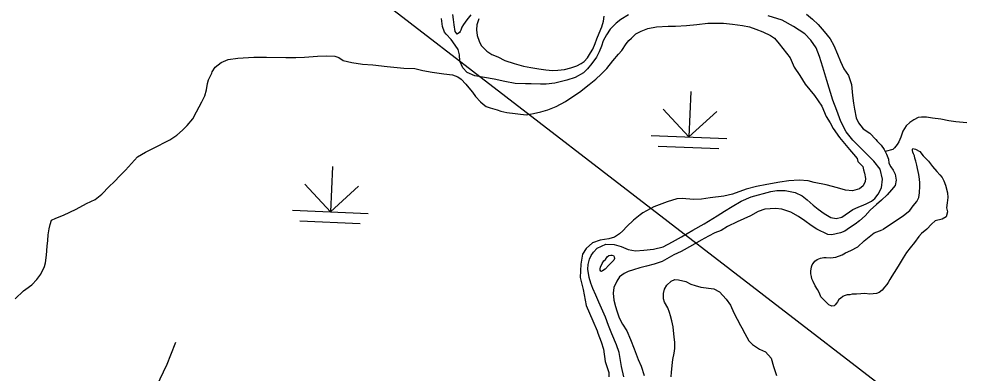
# Model space of a CAD drawing. Extents: x 1196286 to 1268366, y 2040822 to 2082115.
# Drawn here: x 1235560 to 1237894, y 2057809 to 2058686 of the extents above; entities that cross this region are included whole.
import ezdxf

# ---------------------------------------------------------------- set-up
doc = ezdxf.new("R2010")
doc.units = 0
for name, color, linetype in [('62', 7, 'Continuous'), ('Level 73', 7, 'Continuous'), ('Level 74', 7, 'Continuous'), ('Level 8', 7, 'Continuous')]:
    doc.layers.add(name, color=color, linetype=linetype)

msp = doc.modelspace()

# ---------------------------------------------------------------- linework, layer by layer
at = {"layer": '62'}
for points in [[(1237068.8, 2058696.1), (1237049.9, 2058684.5), (1237038.1, 2058674.9), (1237023.5, 2058660.2), (1237014.6, 2058646), (1237006.1, 2058631.2), (1237002.1, 2058618.1), (1236995.8, 2058604.3), (1236989.2, 2058591.3), (1236977.6, 2058574.9), (1236966.9, 2058562.4), (1236957.3, 2058552), (1236936.8, 2058540.8), (1236915.7, 2058533.7), (1236886.7, 2058526.4), (1236865.3, 2058523.8), (1236851.1, 2058524.1), (1236827.8, 2058524.9), (1236813.6, 2058524.8), (1236788.5, 2058526.1), (1236762.4, 2058530.7), (1236735.9, 2058536.9), (1236688.1, 2058544.6), (1236669.5, 2058553.3), (1236658.5, 2058564.4), (1236651.7, 2058580.7), (1236650.1, 2058596.9), (1236647, 2058609.8), (1236640.1, 2058620.8), (1236629.5, 2058635), (1236617.8, 2058648), (1236613.7, 2058652.6), (1236608.4, 2058667), (1236606.2, 2058687)], [(1236678.7, 2058696), (1236668.7, 2058683.5), (1236660.6, 2058671.6), (1236656.3, 2058664.9), (1236653.9, 2058657.8), (1236652.4, 2058654.4), (1236650.8, 2058652.2), (1236644.8, 2058648.2), (1236639.6, 2058654.3), (1236637.7, 2058670.9), (1236635.7, 2058684.5), (1236634.1, 2058696.9)], [(1236698.3, 2058685.9), (1236693.6, 2058671.3), (1236692.2, 2058658.9), (1236693.8, 2058644.6), (1236698.8, 2058630.9), (1236704.5, 2058619.9), (1236718.1, 2058606.1), (1236730.3, 2058597.6), (1236745.6, 2058591.6), (1236763, 2058583), (1236785.4, 2058575.4), (1236808.5, 2058568.9), (1236826.8, 2058565.6), (1236846.9, 2058562.1), (1236863.8, 2058559.9), (1236880.2, 2058558.1), (1236894.1, 2058558.6), (1236910.2, 2058560.1), (1236926.1, 2058564.3), (1236940.8, 2058569.7), (1236951.8, 2058575.5), (1236958.6, 2058580.6), (1236967.4, 2058589.1), (1236974.8, 2058601.3), (1236980.6, 2058611), (1236986.5, 2058625.2), (1236990.4, 2058636.4), (1236996.3, 2058650.6), (1237002.3, 2058666.2), (1237006.7, 2058680.1), (1237008.4, 2058692.1)], [(1237057.1, 2057800), (1237051.6, 2057825.6), (1237045.9, 2057860), (1237038.8, 2057878.6), (1237027.7, 2057906.2), (1237019.5, 2057926.7), (1237012.1, 2057947.2), (1237002, 2057970), (1236995.2, 2057984.4), (1236987.7, 2058002.2), (1236980.1, 2058018.5), (1236975.1, 2058031.4), (1236971.7, 2058045.8), (1236967.9, 2058066.6), (1236968.5, 2058077.5), (1236972.2, 2058090.9), (1236976.1, 2058100.3), (1236981.9, 2058108), (1236991.5, 2058118), (1237012.6, 2058128.1), (1237033.2, 2058127.3), (1237050.4, 2058122.5), (1237067.9, 2058115.3), (1237086.2, 2058112), (1237106.4, 2058113.4), (1237130.4, 2058115.6), (1237154.6, 2058121.9), (1237177.7, 2058134.2), (1237200, 2058146.5), (1237227.7, 2058162.5), (1237255.7, 2058178.2), (1237288, 2058198.6), (1237305.8, 2058209.5), (1237325.2, 2058221.1), (1237347.5, 2058234.2), (1237372.1, 2058245.4), (1237421.1, 2058258.3), (1237435.8, 2058260.7), (1237456, 2058261), (1237480.7, 2058256.4), (1237498.5, 2058248.1), (1237510.3, 2058238.1), (1237525.8, 2058225), (1237537.9, 2058214.6), (1237552.7, 2058204.2), (1237569, 2058194.4), (1237582.4, 2058191.9), (1237596.4, 2058195), (1237623.7, 2058214), (1237637, 2058219.4), (1237650.6, 2058225.2), (1237656.6, 2058227.7), (1237669.5, 2058234.6), (1237677.9, 2058241.5), (1237686.7, 2058251.5), (1237694.9, 2058267.5), (1237696.8, 2058289.3), (1237691.3, 2058313.5), (1237675.9, 2058333.4), (1237659.4, 2058349.9), (1237645.4, 2058363.7), (1237623.4, 2058385.2), (1237606.9, 2058406.2), (1237593.9, 2058431.7), (1237584, 2058459.3), (1237574, 2058484.7), (1237559.2, 2058533.6), (1237549.7, 2058566.1), (1237541.3, 2058592.6), (1237532.7, 2058613.8), (1237519.6, 2058632.9), (1237504.5, 2058649), (1237477.1, 2058666.9), (1237449, 2058682.5)], [(1237449, 2058682.5), (1237414.3, 2058693)], [(1237508.8, 2058697.1), (1237523.6, 2058684.7), (1237538, 2058671.7), (1237552.6, 2058654.8), (1237567.2, 2058636.5), (1237576.7, 2058619.7), (1237585.6, 2058598.1), (1237593.1, 2058580.3), (1237601.4, 2058562.1), (1237613, 2058545.3), (1237620.1, 2058523.7), (1237622.9, 2058496.2), (1237625.2, 2058477.3)], [(1237625.2, 2058477.3), (1237627.9, 2058462.2), (1237632.3, 2058441.1), (1237637.3, 2058428.2), (1237649, 2058413.3), (1237665.7, 2058402.8), (1237680.4, 2058387.1), (1237684, 2058383.2), (1237693.6, 2058373.2), (1237701.2, 2058362.2), (1237706.6, 2058350.8), (1237711.6, 2058338.7), (1237713, 2058328.8), (1237717.3, 2058319.7), (1237723.5, 2058311.3), (1237728.2, 2058301.5), (1237731.2, 2058286.7), (1237728, 2058273.6), (1237719.5, 2058262.9), (1237708.8, 2058249.9), (1237694.3, 2058236.7), (1237682.4, 2058226.4), (1237666.8, 2058212), (1237653.8, 2058198), (1237640, 2058185.9), (1237629.4, 2058177.8), (1237615.7, 2058168.3), (1237603.6, 2058160.3), (1237593, 2058156), (1237571.5, 2058151.5), (1237562.2, 2058151.7), (1237534.7, 2058165.4), (1237520.3, 2058174.7), (1237504.8, 2058186.3), (1237489.2, 2058196.8), (1237469.9, 2058207.3), (1237448.4, 2058214.9), (1237432.3, 2058216.4), (1237406, 2058214.6), (1237389.8, 2058209.3), (1237370.1, 2058198.4), (1237337.2, 2058183.3), (1237313.7, 2058172.1), (1237298.1, 2058161.9), (1237282.3, 2058155.8), (1237266.8, 2058147.8), (1237248.6, 2058137.7), (1237226.6, 2058125.3), (1237198.6, 2058110.1), (1237181.1, 2058101.4), (1237152, 2058085.4), (1237132.3, 2058078.7), (1237112.8, 2058073.8), (1237096.9, 2058069.6), (1237080.7, 2058064.7), (1237067.5, 2058060.1), (1237058.1, 2058055.7), (1237046.3, 2058047.3), (1237039.7, 2058036.5), (1237032.6, 2058020.5), (1237030.9, 2058007), (1237032, 2057989.7), (1237036.2, 2057974.2), (1237039.4, 2057962.8), (1237045.8, 2057945.8), (1237054.1, 2057930.5), (1237064.2, 2057913.4), (1237073.9, 2057891.8), (1237082.9, 2057869.4), (1237092.5, 2057842.9), (1237099.6, 2057826.6), (1237107, 2057803.5)], [(1237905.7, 2058428.4), (1237878.7, 2058430.8), (1237860.8, 2058433.1), (1237841.4, 2058437.2), (1237820.5, 2058440.3), (1237806.3, 2058442.5), (1237793.9, 2058442.7), (1237785.3, 2058441.4), (1237774.7, 2058435.9), (1237764.8, 2058429), (1237755.6, 2058420.9), (1237747.5, 2058407.5), (1237742.7, 2058393), (1237737.2, 2058381.8), (1237733.3, 2058374.7), (1237726.8, 2058366.2), (1237723, 2058362.5), (1237703.5, 2058357.5)], [(1237697, 2058164.4), (1237741, 2058193.6), (1237749.4, 2058199.1), (1237765, 2058211.6), (1237769.2, 2058217.5), (1237773.1, 2058223.1), (1237781.9, 2058233.8), (1237786.6, 2058243.9), (1237788.7, 2058255.1), (1237789.4, 2058271.3), (1237789.6, 2058280.3), (1237788.6, 2058289.3), (1237787, 2058300.3), (1237783.5, 2058315.8), (1237781.8, 2058323.7), (1237779.8, 2058333.5), (1237777.3, 2058341.1), (1237775.9, 2058346.4), (1237773.7, 2058351.7), (1237771.9, 2058355.5), (1237770.9, 2058360), (1237771.7, 2058363.4), (1237772.1, 2058364.9), (1237778.8, 2058363.3), (1237789.2, 2058357.4), (1237798, 2058347.1), (1237810.5, 2058333.3), (1237820.4, 2058320.7), (1237831.4, 2058308.4), (1237838.7, 2058300), (1237844.5, 2058293.1), (1237848.9, 2058284.7), (1237853.2, 2058274.5), (1237858, 2058255.6), (1237858.6, 2058243.5), (1237856.8, 2058230.8), (1237855.8, 2058218), (1237858.2, 2058207.8), (1237854.2, 2058196.2), (1237844.7, 2058189.7), (1237827.4, 2058185.9), (1237817.9, 2058177.4), (1237806.4, 2058165.6), (1237793.5, 2058154.9), (1237786.6, 2058146.8), (1237776.2, 2058132.4), (1237765.4, 2058119), (1237756.2, 2058107.2), (1237748, 2058094.2), (1237738.7, 2058078.2), (1237727.9, 2058060.3), (1237726, 2058057.7), (1237720.5, 2058049.2), (1237715.1, 2058040.3), (1237710.9, 2058033.6), (1237707.4, 2058028.4), (1237702.4, 2058021.4), (1237695.9, 2058014), (1237688.6, 2058008.8), (1237682.6, 2058006.3), (1237665.7, 2058004.8), (1237653.4, 2058005.8), (1237643.2, 2058005.6), (1237632.7, 2058004.7), (1237622.2, 2058004.2), (1237616.2, 2058003.1), (1237609.8, 2058002.5), (1237602.3, 2058000.4), (1237598.9, 2057998.6), (1237592.8, 2057993.8), (1237589, 2057991.3), (1237585.5, 2057985.7), (1237583.2, 2057982), (1237579.7, 2057977.9), (1237577.4, 2057975.3), (1237571.8, 2057974.3), (1237564.7, 2057977.9), (1237555.2, 2057986.7), (1237544.9, 2057998.2), (1237540.9, 2058006.5), (1237535.9, 2058016), (1237530.4, 2058025.2), (1237525.4, 2058035.4), (1237522.5, 2058042.3), (1237521.1, 2058047.9), (1237519.8, 2058054.7), (1237519.9, 2058061.1), (1237521.6, 2058072.4), (1237523.2, 2058076.9), (1237525.2, 2058080.6), (1237529.8, 2058085.8), (1237535.8, 2058090.2), (1237543.8, 2058093.8), (1237552.1, 2058095.5), (1237557.7, 2058095), (1237568.5, 2058094), (1237581.7, 2058095.6), (1237597.5, 2058101.7), (1237605.9, 2058106.4), (1237618.4, 2058112.6), (1237636.2, 2058121.6)], [(1237636.2, 2058121.6), (1237651.8, 2058136.4), (1237676.6, 2058156.2), (1237696.2, 2058164)], [(1237011.5, 2058090.5), (1237015.8, 2058097.2), (1237020.2, 2058100.2), (1237024.8, 2058101.2), (1237028.1, 2058101.2), (1237031.2, 2058099.9), (1237033.4, 2058096.8), (1237034, 2058092.3), (1237032.7, 2058088.8), (1237027.5, 2058083.8), (1237019.9, 2058076.4), (1237010.7, 2058066.5), (1237004.6, 2058062.4), (1237001.9, 2058060.9), (1237000.1, 2058061), (1236998.7, 2058063.4), (1236998.5, 2058067.3), (1236999.5, 2058071.6), (1237003.5, 2058080.5), (1237007.3, 2058086.5), (1237011.5, 2058090.5)], [(1235883.6, 2057739.2), (1235927, 2057831.3), (1235936.5, 2057854.4), (1235948.3, 2057885.8)]]:
    msp.add_lwpolyline(points, dxfattribs=at)
at = {"layer": 'Level 73'}
for p, q in [((1237222.9, 2058505.8), (1237218, 2058393.4)), ((1237218, 2058393.4), (1237154.7, 2058462.4)), ((1237218, 2058393.4), (1237287.1, 2058456.8)), ((1237124.4, 2058397.4), (1237311.7, 2058389.4)), ((1237142, 2058371), (1237291.9, 2058364.6)), ((1236336, 2058320.4), (1236331.1, 2058208)), ((1236331.1, 2058208), (1236267.7, 2058277)), ((1236331.1, 2058208), (1236400.2, 2058271.4)), ((1236237.5, 2058212), (1236424.8, 2058204)), ((1236255.1, 2058185.6), (1236405, 2058179.2))]:
    msp.add_line(p, q, dxfattribs=at)
at = {"layer": 'Level 74'}
for points in [[(1236947.7, 2058504.4), (1236971, 2058523.2), (1236987.7, 2058536.7), (1237000.7, 2058549.3), (1237014.9, 2058563.3), (1237030.2, 2058582.2), (1237044, 2058598.1), (1237052.5, 2058607.3), (1237062.9, 2058623.6), (1237069.8, 2058632.5), (1237075.9, 2058638), (1237087, 2058648.4), (1237100.3, 2058655.6), (1237116.1, 2058661.7), (1237138.3, 2058665.8), (1237166.8, 2058667.8), (1237184.8, 2058667.5), (1237212.2, 2058669.5), (1237237.8, 2058672), (1237265.2, 2058674.9), (1237268.6, 2058675.2), (1237287.7, 2058675.2), (1237303.8, 2058674.9), (1237325.8, 2058672.5), (1237350.5, 2058669.4), (1237368.4, 2058666.4), (1237383.7, 2058660.5), (1237401.2, 2058653.3), (1237419.7, 2058644.3), (1237429.7, 2058637.7), (1237441.4, 2058623.9), (1237468.9, 2058589.2), (1237478.5, 2058566.4), (1237492.4, 2058545.4), (1237505.8, 2058524.1), (1237528.5, 2058495.8), (1237547.1, 2058469.5), (1237557.5, 2058444.4), (1237567.6, 2058428.8), (1237574.8, 2058414.4), (1237590.5, 2058391.9), (1237603, 2058377.3), (1237615.8, 2058362.8), (1237625.3, 2058350.9), (1237634.1, 2058339.8), (1237635.8, 2058332.7), (1237648.7, 2058320.7), (1237650, 2058312.4), (1237652.5, 2058303.7), (1237654.9, 2058290.9), (1237654, 2058283.4), (1237649.3, 2058272.6), (1237640.1, 2058264.9), (1237623.1, 2058260.3), (1237605.2, 2058261.8), (1237585.8, 2058267.5), (1237557.5, 2058274.8), (1237528.4, 2058281), (1237513.1, 2058285.1), (1237491, 2058286.7), (1237465.1, 2058284.9), (1237443.3, 2058281.6), (1237411.3, 2058275.8), (1237385.4, 2058270.7), (1237359.4, 2058264.5), (1237326.2, 2058252), (1237304.3, 2058246.8), (1237270.9, 2058242.9), (1237249.4, 2058239.2), (1237229.2, 2058238.5), (1237201.1, 2058241.3), (1237188.4, 2058240.1), (1237163.9, 2058232.7), (1237131.4, 2058220.5), (1237104.1, 2058206), (1237097.3, 2058200.9), (1237081.3, 2058187.3), (1237064.9, 2058172.2), (1237054.9, 2058161.5), (1237046.1, 2058153.4), (1237034.3, 2058145.4), (1237019.6, 2058141.5), (1236998.6, 2058137.8), (1236979.3, 2058131.4), (1236964.1, 2058117.8), (1236954.8, 2058103.3), (1236950.9, 2058078.6), (1236948.8, 2058045.5), (1236956.1, 2058016), (1236964.3, 2057976.4), (1236980, 2057938.8), (1236990.8, 2057913.4), (1236992.5, 2057907.7), (1237000.7, 2057886.5), (1237006.4, 2057868.3), (1237011, 2057837.7), (1237020.2, 2057810.8), (1237020, 2057799.6)], [(1235550.9, 2057992.7), (1235571.9, 2058012.9), (1235577.6, 2058017), (1235592.5, 2058027.2), (1235604.7, 2058040.5), (1235614.4, 2058054.2), (1235623.7, 2058072.5), (1235625.8, 2058081.8), (1235628.4, 2058100.6), (1235630.3, 2058123.1), (1235632.1, 2058137), (1235633.1, 2058150.9), (1235635.3, 2058166.3), (1235637.8, 2058176.8), (1235641.3, 2058187.2), (1235651.9, 2058192.6), (1235670.5, 2058199.8), (1235702.2, 2058215), (1235728, 2058228.7), (1235748.8, 2058238.9), (1235765.6, 2058252.1), (1235783.9, 2058270.5), (1235796.1, 2058282.3), (1235811.1, 2058298.5), (1235824.4, 2058311.4), (1235838.6, 2058328.1), (1235853.6, 2058344.3), (1235874, 2058356), (1235891.8, 2058365), (1235933.5, 2058386), (1235951, 2058397.7), (1235965.1, 2058410.6), (1235976.5, 2058422), (1235990.4, 2058438.3), (1235999.7, 2058455.8), (1236013.3, 2058480.7), (1236020, 2058495.2), (1236024.8, 2058510.2), (1236026.9, 2058525.6), (1236029.7, 2058534.5), (1236037.6, 2058551.3), (1236038.8, 2058555), (1236046.1, 2058566.2), (1236060.9, 2058577.5), (1236078, 2058585.5), (1236102.4, 2058588.7), (1236141.4, 2058591), (1236172.9, 2058590.7), (1236220.5, 2058590.5), (1236245.6, 2058590), (1236266.6, 2058591.1), (1236298.9, 2058593.8), (1236320.3, 2058594.5), (1236342, 2058593.3), (1236352, 2058589.8), (1236362.7, 2058582.8), (1236384, 2058577.5), (1236410.2, 2058573.9), (1236436, 2058571.9), (1236471.9, 2058567.8), (1236513, 2058564), (1236539.6, 2058563), (1236559.4, 2058558.1), (1236582.9, 2058553.9), (1236611.7, 2058549.9), (1236633.4, 2058547.2), (1236646.4, 2058542.5), (1236654.9, 2058536.3), (1236665.9, 2058524), (1236673.6, 2058514.8), (1236682.4, 2058504.1), (1236690.4, 2058493.8), (1236702.5, 2058480.4), (1236708.8, 2058474.6), (1236716.5, 2058469.2), (1236726.2, 2058465.3), (1236744.1, 2058460.4), (1236753, 2058457.2), (1236767.6, 2058453.9), (1236815.1, 2058448.4), (1236833.9, 2058451.8), (1236852, 2058456), (1236868.9, 2058460.5), (1236889.3, 2058468.8), (1236912.4, 2058481.5), (1236928.7, 2058491.7), (1236947.7, 2058504.4)], [(1237174.4, 2057799.5), (1237175, 2057811.5), (1237175.6, 2057818.6), (1237176.5, 2057827.7), (1237178.6, 2057842.3), (1237182, 2057858), (1237183.3, 2057870), (1237183.6, 2057885.1), (1237182, 2057899), (1237180.1, 2057914.1), (1237178.8, 2057923.5), (1237175.7, 2057938.6), (1237172.2, 2057950.4), (1237170.1, 2057958.7), (1237166.2, 2057970.8), (1237157.5, 2057984.9), (1237155.4, 2057992.5), (1237154.9, 2058006.4), (1237157.4, 2058016.9), (1237163.6, 2058026.9), (1237173.9, 2058036.5), (1237182.9, 2058040.4), (1237192.3, 2058040.2), (1237210.6, 2058035.7), (1237222.8, 2058029.1), (1237233.2, 2058025.5), (1237247.8, 2058021.8), (1237279.9, 2058017.8), (1237294, 2058010.4), (1237310.2, 2057992), (1237320.7, 2057977.1), (1237329.3, 2057958.1), (1237345.6, 2057927), (1237349.2, 2057920.9), (1237356.4, 2057906.8), (1237366.6, 2057888.9), (1237375.8, 2057879.7), (1237392.8, 2057868.5), (1237408, 2057861.7), (1237421.6, 2057845.7), (1237427.5, 2057825.6), (1237435, 2057802.9)]]:
    msp.add_lwpolyline(points, dxfattribs=at)
at = {"layer": 'Level 8'}
msp.add_line((1244055.7, 2052875.3), (1234478.1, 2060255.6), dxfattribs=at)

doc.saveas('drawing.dxf')
